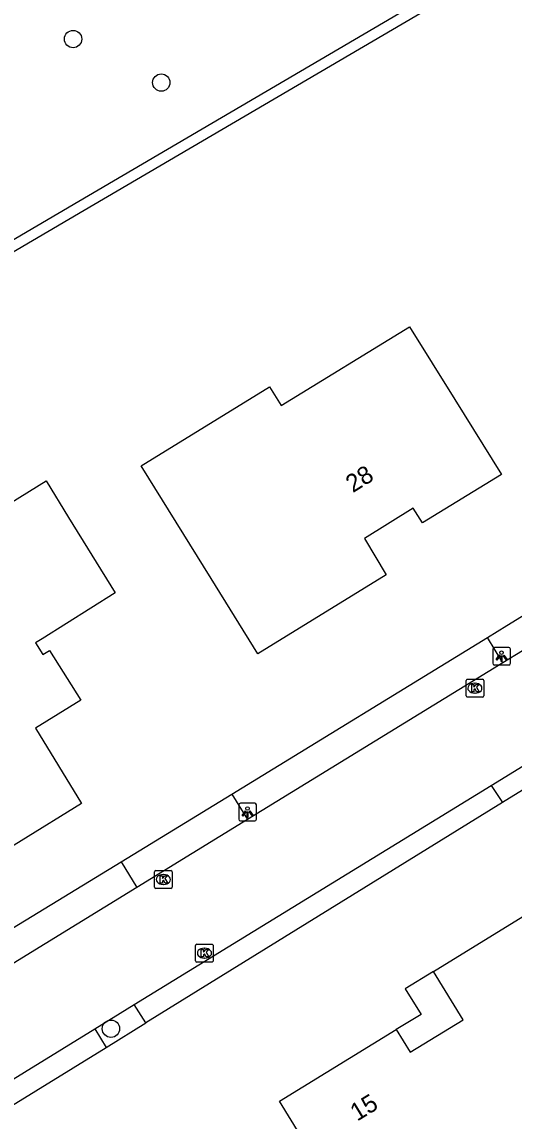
# Model space of a CAD drawing. Extents: x 157321 to 158827, y 386650 to 388532.
# Drawn here: x 158518.5 to 158546.2, y 387376.1 to 387438.2 of the extents above; entities that cross this region are included whole.
import ezdxf

# ---------------------------------------------------------------- set-up
doc = ezdxf.new("R2010")
doc.units = 0
for name, color, linetype in [('IMGEO_Boom', 7, 'Continuous'), ('IMGEO_Groenvoorziening', 7, 'Continuous'), ('IMGEO_Haag', 7, 'Continuous'), ('IMGEO_Kolk', 7, 'Continuous'), ('IMGEO_Lichtpunt', 7, 'Continuous'), ('IMGEO_Pand', 7, 'Continuous'), ('IMGEO_Pand_nummerreeks', 7, 'Continuous'), ('IMGEO_Pand_overbouw', 7, 'Continuous'), ('IMGEO_Rijbaan_lokaal_gesloten', 7, 'Continuous'), ('IMGEO_Voetpad_open', 7, 'Continuous')]:
    doc.layers.add(name, color=color, linetype=linetype)

msp = doc.modelspace()

# ---------------------------------------------------------------- linework, layer by layer
at = {"layer": 'IMGEO_Boom'}
for centre in [(158521.341, 387437.222), (158526.317, 387434.766), (158523.477, 387381.35)]:
    msp.add_circle(centre, 0.489, dxfattribs=at)
at = {"layer": 'IMGEO_Groenvoorziening'}
for points in [[(158574.665, 387393.124), (158568.087, 387403.568), (158565.393, 387404.854), (158561.827, 387404.127), (158545.58, 387394.122)], [(158530.29, 387394.583), (158544.718, 387403.442)], [(158508.534, 387381.3), (158524.046, 387390.77)], [(158523.203, 387380.293), (158525.442, 387381.677)]]:
    msp.add_lwpolyline(points, dxfattribs=at)
at = {"layer": 'IMGEO_Haag'}
for points in [[(158584.563, 387468.318), (158543.324, 387440.773), (158521.662, 387428.056), (158494.287, 387411.985), (158456.919, 387433.122), (158474.091, 387469.589), (158474.218, 387469.858), (158513.945, 387450.624), (158541.018, 387503.71), (158543.052, 387507.571), (158545.853, 387514.572), (158504.851, 387527.98)], [(158584.563, 387468.318), (158584.837, 387467.763), (158543.643, 387440.264), (158521.966, 387427.539), (158494.298, 387411.296), (158449.816, 387436.438), (158450.151, 387437.004), (158456.345, 387433.425), (158473.549, 387469.845), (158473.934, 387470.662), (158513.677, 387451.42), (158540.486, 387503.986), (158542.506, 387507.823), (158545.059, 387514.2), (158504.611, 387527.428)]]:
    msp.add_lwpolyline(points, dxfattribs=at)
at = {"layer": 'IMGEO_Kolk'}
for p, q in [((158543.513, 387400.149), (158543.513, 387401.001)), ((158543.588, 387401.075), (158544.44, 387401.075)), ((158544.001, 387400.855), (158544.026, 387400.855)), ((158544.514, 387401.001), (158544.514, 387400.149)), ((158544.44, 387400.075), (158543.588, 387400.075)), ((158544.024, 387400.295), (158543.999, 387400.295)), ((158525.934, 387389.347), (158525.934, 387390.199)), ((158526.009, 387390.273), (158526.861, 387390.273)), ((158526.935, 387390.199), (158526.935, 387389.347)), ((158526.445, 387389.493), (158526.42, 387389.493)), ((158526.422, 387390.053), (158526.447, 387390.053)), ((158526.861, 387389.273), (158526.009, 387389.273)), ((158528.253, 387385.189), (158528.253, 387386.041)), ((158528.328, 387386.115), (158529.18, 387386.115)), ((158528.741, 387385.895), (158528.766, 387385.895)), ((158529.254, 387386.041), (158529.254, 387385.189)), ((158529.18, 387385.115), (158528.328, 387385.115)), ((158528.764, 387385.335), (158528.739, 387385.335))]:
    msp.add_line(p, q, dxfattribs=at)
for points in [[(158543.513, 387400.149), (158543.513, 387401.001)], [(158543.588, 387401.075), (158544.44, 387401.075)], [(158543.834, 387400.775), (158543.957, 387400.775), (158543.957, 387400.624), (158544.087, 387400.775), (158544.251, 387400.775), (158544.105, 387400.624), (158544.258, 387400.375), (158544.106, 387400.375), (158544.021, 387400.539), (158543.957, 387400.472), (158543.957, 387400.375), (158543.834, 387400.375), (158543.834, 387400.775)], [(158544.514, 387401.001), (158544.514, 387400.149)], [(158544.44, 387400.075), (158543.588, 387400.075)], [(158525.934, 387389.347), (158525.934, 387390.199)], [(158526.009, 387390.273), (158526.861, 387390.273)], [(158526.935, 387390.199), (158526.935, 387389.347)], [(158526.255, 387389.973), (158526.378, 387389.973), (158526.378, 387389.822), (158526.508, 387389.973), (158526.672, 387389.973), (158526.526, 387389.822), (158526.679, 387389.573), (158526.527, 387389.573), (158526.442, 387389.737), (158526.378, 387389.67), (158526.378, 387389.573), (158526.255, 387389.573), (158526.255, 387389.973)], [(158526.861, 387389.273), (158526.009, 387389.273)], [(158528.253, 387385.189), (158528.253, 387386.041)], [(158528.328, 387386.115), (158529.18, 387386.115)], [(158528.574, 387385.815), (158528.697, 387385.815), (158528.697, 387385.664), (158528.827, 387385.815), (158528.991, 387385.815), (158528.845, 387385.664), (158528.998, 387385.415), (158528.846, 387385.415), (158528.761, 387385.579), (158528.697, 387385.512), (158528.697, 387385.415), (158528.574, 387385.415), (158528.574, 387385.815)], [(158529.254, 387386.041), (158529.254, 387385.189)], [(158529.18, 387385.115), (158528.328, 387385.115)]]:
    msp.add_lwpolyline(points, dxfattribs=at)
for centre, start, end in [((158543.59, 387400.999), 91.55205, 178.44795), ((158543.59, 387400.999), 91.55205, 178.44795), ((158544.438, 387400.999), 1.55205, 88.44795), ((158544.438, 387400.999), 1.55205, 88.44795), ((158543.59, 387400.151), 181.55205, 268.44795), ((158543.59, 387400.151), 181.55205, 268.44795), ((158544.438, 387400.151), 271.55205, 358.44795), ((158544.438, 387400.151), 271.55205, 358.44795), ((158526.011, 387390.197), 91.55205, 178.44795), ((158526.011, 387390.197), 91.55205, 178.44795), ((158526.859, 387390.197), 1.55205, 88.44795), ((158526.859, 387390.197), 1.55205, 88.44795), ((158526.011, 387389.349), 181.55205, 268.44795), ((158526.011, 387389.349), 181.55205, 268.44795), ((158526.859, 387389.349), 271.55205, 358.44795), ((158526.859, 387389.349), 271.55205, 358.44795), ((158528.33, 387386.039), 91.55205, 178.44795), ((158528.33, 387386.039), 91.55205, 178.44795), ((158529.178, 387386.039), 1.55205, 88.44795), ((158529.178, 387386.039), 1.55205, 88.44795), ((158528.33, 387385.191), 181.55205, 268.44795), ((158528.33, 387385.191), 181.55205, 268.44795), ((158529.178, 387385.191), 271.55205, 358.44795), ((158529.178, 387385.191), 271.55205, 358.44795)]:
    msp.add_arc(centre, 0.0765, start, end, dxfattribs=at)
for centre, major_axis, ratio, start_param, end_param in [((158544, 387400.575), (-0.387, 0.002), 0.722429, 4.712389, 7.853982), ((158544.025, 387400.575), (-0.39, 0.002), 0.717154, 1.570796, 4.712389), ((158526.421, 387389.773), (-0.387, 0.002), 0.722429, 4.712389, 7.853982), ((158526.446, 387389.773), (-0.39, 0.002), 0.717154, 1.570796, 4.712389), ((158528.74, 387385.615), (-0.387, 0.002), 0.722429, 4.712389, 7.853982), ((158528.765, 387385.615), (-0.39, 0.002), 0.717154, 1.570796, 4.712389)]:
    msp.add_ellipse(centre, major_axis=major_axis, ratio=ratio, start_param=start_param, end_param=end_param, dxfattribs=at)
at = {"layer": 'IMGEO_Lichtpunt'}
for p, q in [((158545.019, 387402.784), (158545.019, 387401.977)), ((158545.019, 387402.784), (158545.019, 387401.977)), ((158545.921, 387402.879), (158545.113, 387402.879)), ((158545.921, 387402.879), (158545.113, 387402.879)), ((158546.015, 387401.977), (158546.015, 387402.784)), ((158546.015, 387401.977), (158546.015, 387402.784)), ((158545.113, 387401.883), (158545.921, 387401.883)), ((158545.113, 387401.883), (158545.921, 387401.883)), ((158530.686, 387393.98), (158530.686, 387393.173)), ((158530.686, 387393.98), (158530.686, 387393.173)), ((158531.588, 387394.075), (158530.78, 387394.075)), ((158531.588, 387394.075), (158530.78, 387394.075)), ((158531.682, 387393.173), (158531.682, 387393.98)), ((158531.682, 387393.173), (158531.682, 387393.98)), ((158530.78, 387393.079), (158531.588, 387393.079)), ((158530.78, 387393.079), (158531.588, 387393.079))]:
    msp.add_line(p, q, dxfattribs=at)
for points in [[(158545.393, 387402.448), (158545.432, 387402.42), (158545.244, 387402.158), (158545.206, 387402.185), (158545.393, 387402.448)], [(158545.495, 387402.4), (158545.542, 387402.4), (158545.542, 387402.078), (158545.495, 387402.078), (158545.495, 387402.4)], [(158545.605, 387402.42), (158545.643, 387402.447), (158545.83, 387402.185), (158545.791, 387402.157), (158545.605, 387402.42)], [(158531.06, 387393.644), (158531.099, 387393.616), (158530.911, 387393.354), (158530.873, 387393.381), (158531.06, 387393.644)], [(158531.162, 387393.596), (158531.209, 387393.596), (158531.209, 387393.274), (158531.162, 387393.274), (158531.162, 387393.596)], [(158531.272, 387393.616), (158531.31, 387393.643), (158531.497, 387393.381), (158531.458, 387393.353), (158531.272, 387393.616)]]:
    msp.add_lwpolyline(points, dxfattribs=at)
for centre in [(158545.518, 387402.582), (158531.185, 387393.778)]:
    msp.add_circle(centre, 0.0994, dxfattribs=at)
for centre, start, end in [((158545.113, 387402.784), 90, 180), ((158545.113, 387402.784), 90, 180), ((158545.921, 387402.784), 0, 90), ((158545.921, 387402.784), 0, 90), ((158545.113, 387401.977), 180, 270), ((158545.113, 387401.977), 180, 270), ((158545.921, 387401.977), 270, 0), ((158545.921, 387401.977), 270, 360), ((158530.78, 387393.98), 90, 180), ((158530.78, 387393.98), 90, 180), ((158531.588, 387393.98), 0, 90), ((158531.588, 387393.98), 0, 90), ((158530.78, 387393.173), 180, 270), ((158530.78, 387393.173), 180, 270), ((158531.588, 387393.173), 270, 0), ((158531.588, 387393.173), 270, 360)]:
    msp.add_arc(centre, 0.0946, start, end, dxfattribs=at)
at = {"layer": 'IMGEO_Pand'}
for points in [[(158532.43, 387417.59), (158533.084, 387416.526), (158540.33, 387420.98), (158542.88, 387416.877), (158545.52, 387412.63), (158541.06, 387409.9), (158540.538, 387410.738), (158537.78, 387409.02), (158539.01, 387406.98), (158531.77, 387402.52), (158529.134, 387406.77), (158525.19, 387413.13), (158532.43, 387417.59)], [(158523.712, 387405.953), (158519.595, 387403.363), (158519.223, 387403.129), (158519.641, 387402.467), (158520.012, 387402.7), (158521.78, 387399.89), (158519.22, 387398.31), (158521.81, 387394.06), (158514.99, 387389.85), (158512.39, 387394.1), (158509.4, 387392.27), (158507.65, 387395.1), (158508.258, 387395.468), (158506.09, 387399.05), (158514.722, 387404.415), (158512.611, 387407.812), (158519.811, 387412.288), (158521.09, 387410.211), (158523.712, 387405.953)], [(158548.749, 387370.148), (158547.169, 387372.719), (158541.448, 387369.203), (158540.401, 387370.906), (158536.996, 387368.813), (158536.422, 387369.748), (158533.804, 387374.007), (158534.664, 387374.535), (158532.99, 387377.26), (158539.577, 387381.302), (158540.362, 387380.023), (158543.345, 387381.854), (158541.671, 387384.581), (158547.21, 387387.98), (158549.827, 387383.721), (158552.29, 387379.713), (158549.719, 387378.133), (158553.015, 387372.769), (158548.749, 387370.148)]]:
    msp.add_lwpolyline(points, dxfattribs=at)
at = {"layer": 'IMGEO_Pand_overbouw'}
msp.add_lwpolyline([(158539.577, 387381.302), (158540.362, 387380.023), (158543.345, 387381.854), (158541.671, 387384.581), (158540.085, 387383.608), (158540.976, 387382.161)], close=True, dxfattribs=at)
at = {"layer": 'IMGEO_Rijbaan_lokaal_gesloten'}
for points in [[(158544.938, 387395.085), (158561.491, 387405.252)], [(158550.793, 387405.209), (158546.695, 387402.69), (158545.595, 387402.014)], [(158545.595, 387402.014), (158531.189, 387393.161)], [(158524.788, 387382.71), (158544.938, 387395.085)], [(158531.189, 387393.161), (158524.93, 387389.315)], [(158524.93, 387389.315), (158509.408, 387379.777)], [(158522.559, 387381.342), (158524.788, 387382.71)], [(158516.713, 387377.751), (158522.559, 387381.342)]]:
    msp.add_lwpolyline(points, dxfattribs=at)
at = {"layer": 'IMGEO_Voetpad_open'}
for points in [[(158544.718, 387403.442), (158545.818, 387404.117), (158549.917, 387406.635)], [(158545.595, 387402.014), (158544.718, 387403.442)], [(158544.938, 387395.085), (158545.58, 387394.122)], [(158524.046, 387390.77), (158530.29, 387394.583)], [(158530.29, 387394.583), (158531.189, 387393.161)], [(158545.58, 387394.122), (158525.442, 387381.677)], [(158524.046, 387390.77), (158524.93, 387389.315)], [(158525.442, 387381.677), (158524.788, 387382.71)], [(158522.559, 387381.342), (158523.203, 387380.293)], [(158517.37, 387376.688), (158523.203, 387380.293)]]:
    msp.add_lwpolyline(points, dxfattribs=at)

# ---------------------------------------------------------------- texts
at = {"layer": 'IMGEO_Pand_nummerreeks'}
for s, rotation, p in [('28', 31.9194, (158537.128, 387411.582)), ('15', 31.53465, (158537.372, 387376.1))]:
    msp.add_text(s, height=1, rotation=rotation, dxfattribs=at).set_placement(p)

doc.saveas('drawing.dxf')
